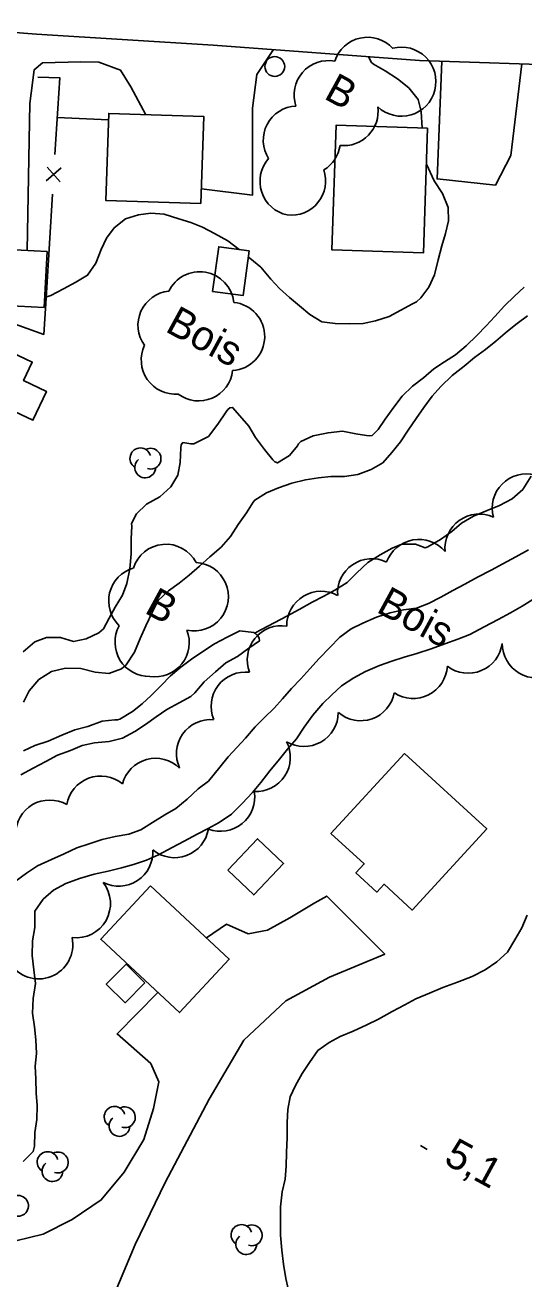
# Model space of a CAD drawing. Extents: x 219136 to 222520, y 5421589 to 5424530.
# Drawn here: x 220522.5 to 220572.9, y 5423020 to 5423146.8 of the extents above; entities that cross this region are included whole.
import ezdxf

# ---------------------------------------------------------------- set-up
doc = ezdxf.new("R2010")
doc.units = 0
for name, color, linetype in [('Level 19', 7, 'Continuous'), ('Level 2', 7, 'Continuous'), ('Level 21', 7, 'Continuous'), ('Level 3', 7, 'Continuous'), ('Level 31', 7, 'Continuous'), ('Level 36', 7, 'Continuous'), ('Level 37', 7, 'Continuous'), ('Level 4', 7, 'Continuous'), ('Level 44', 7, 'Continuous')]:
    doc.layers.add(name, color=color, linetype=linetype)

msp = doc.modelspace()

# ---------------------------------------------------------------- linework, layer by layer
at = {"layer": 'Level 19'}
for points in [[(220547.62, 5423144.32), (220545.93, 5423141.79), (220545.5, 5423138.39), (220545.49, 5423129.59), (220540.33, 5423130.25)], [(220534.72, 5423137.73), (220533.19, 5423140.56), (220532.17, 5423142.24), (220529.98, 5423143.04), (220528.15, 5423143.07), (220524.26, 5423142.96), (220523.44, 5423142.27), (220523, 5423138.85), (220522.72, 5423123.99)], [(220572.71, 5423142.86), (220571.61, 5423133.61), (220570.05, 5423130.61), (220564.15, 5423131.24), (220564.63, 5423143.14)], [(220540.85, 5423054.5), (220542.86, 5423055.9), (220545.05, 5423054.9), (220547, 5423055.28), (220549.27, 5423056.52), (220551.79, 5423058.06), (220553, 5423058.73), (220558.86, 5423052.86), (220553.28, 5423050.52), (220548.87, 5423048.15), (220544.61, 5423044.17), (220541.11, 5423038.19), (220536.68, 5423029.77), (220533.63, 5423023.52), (220528.9, 5423012.18), (220527.64, 5423007.25), (220526.15, 5423003.44)], [(220457.87, 5423024.76), (220462.92, 5423021.21), (220467.93, 5423019.2), (220473.92, 5423019.2), (220485.81, 5423020.35), (220499.43, 5423021.39), (220509.79, 5423022.12), (220518.77, 5423023.19), (220524.32, 5423024.54), (220527.27, 5423026.02), (220530.21, 5423028.02), (220532.52, 5423030.82), (220534.5, 5423034.11), (220535.49, 5423037.26), (220536.04, 5423039.96), (220535.22, 5423041.82), (220531.81, 5423044.79), (220535.94, 5423048.99)]]:
    msp.add_lwpolyline(points, dxfattribs=at)
at = {"layer": 'Level 2'}
for points in [[(220557.22, 5423143.6), (220557.49, 5423143.04), (220557.72, 5423142.85), (220558.92, 5423142.16), (220560.17, 5423141.36), (220561.31, 5423140.44), (220562.23, 5423139.28), (220562.54, 5423138.05), (220562.66, 5423136.38)], [(220563.08, 5423132.74), (220563.87, 5423131.05), (220564.7, 5423129.77), (220565.29, 5423128.34), (220565.3, 5423127.01), (220565.01, 5423125.73), (220564.64, 5423124.46), (220564.28, 5423123.07), (220563.91, 5423121.54), (220563.33, 5423120.28), (220562.51, 5423119.23), (220562.06, 5423118.8), (220561.68, 5423118.6)], [(220544.14, 5423124.1), (220542.99, 5423124.99), (220541.64, 5423125.72), (220540.43, 5423126.37), (220539.25, 5423126.84), (220538.04, 5423127.19), (220536.58, 5423127.68), (220535.23, 5423127.79), (220533.98, 5423127.6), (220532.66, 5423127.19), (220531.52, 5423126.29), (220530.73, 5423125.26), (220530.19, 5423124.1), (220529.66, 5423122.73), (220528.82, 5423121.5), (220527.65, 5423120.79), (220526.39, 5423120.11), (220525.12, 5423119.45), (220524.5, 5423119.26)], [(220561.68, 5423118.6), (220560.49, 5423117.96), (220559.3, 5423117.32), (220557.94, 5423116.88), (220556.68, 5423116.62), (220555.31, 5423116.57), (220553.84, 5423116.62), (220552.51, 5423116.78), (220551.3, 5423117.52), (220550.26, 5423118.4), (220549.25, 5423119.26), (220548.23, 5423120.15), (220547.35, 5423121.1), (220546.33, 5423122.32), (220545.22, 5423123.22), (220545.07, 5423123.34)], [(220572.97, 5423120.28), (220571.98, 5423119.38), (220570.97, 5423118.41), (220569.99, 5423117.33), (220569.11, 5423116.37), (220568.19, 5423115.42), (220567.11, 5423114.37), (220566.03, 5423113.46), (220564.89, 5423112.73), (220563.84, 5423112.05), (220562.79, 5423111.14), (220561.68, 5423110.3), (220560.64, 5423109.27), (220559.78, 5423108.16), (220558.91, 5423106.96), (220558.21, 5423105.9), (220557.59, 5423105.31), (220557.3, 5423105.27), (220557.03, 5423105.31), (220555.94, 5423105.47), (220554.58, 5423105.73), (220553.14, 5423105.58), (220551.62, 5423105.27), (220550.37, 5423104.69), (220550.16, 5423104.47), (220550.03, 5423104.24), (220549.23, 5423103.26), (220548.01, 5423102.52), (220547.75, 5423102.65), (220547.54, 5423102.83), (220546.71, 5423103.88), (220545.81, 5423105.09), (220545.12, 5423106.25), (220544.23, 5423107.28), (220543.49, 5423108.13), (220543.21, 5423108.1), (220543.02, 5423107.91), (220542.85, 5423107.69), (220541.99, 5423106.45), (220541.04, 5423105.21), (220539.56, 5423104.44), (220539.27, 5423104.45), (220538.47, 5423104.58), (220538.29, 5423104.35), (220538.25, 5423104.06)], [(220573.28, 5423117.41), (220572.26, 5423116.61), (220571.26, 5423115.84), (220570.1, 5423114.85), (220569.05, 5423114), (220567.95, 5423113.18), (220566.89, 5423112.3), (220565.67, 5423111.35), (220564.53, 5423110.26), (220563.67, 5423109.28), (220562.8, 5423108.12), (220562.05, 5423107.03), (220561.22, 5423105.85), (220560.45, 5423104.67), (220559.59, 5423103.57), (220558.66, 5423102.54), (220557.5, 5423101.86), (220556.15, 5423101.35), (220554.81, 5423101.14), (220553.41, 5423101.15), (220552.17, 5423101.03), (220550.85, 5423100.8), (220549.49, 5423100.48), (220548.14, 5423100), (220546.9, 5423099.49), (220545.73, 5423098.77), (220545.58, 5423098.54), (220544.9, 5423097.48), (220544.04, 5423096.3), (220543.26, 5423095.09), (220542.32, 5423093.99), (220541.19, 5423093.03), (220540.15, 5423092.09), (220539.1, 5423091.18), (220538.08, 5423090.38), (220536.99, 5423089.58), (220535.96, 5423088.62), (220535.35, 5423087.39), (220534.72, 5423086.04), (220534.14, 5423084.76), (220533.57, 5423083.38), (220532.74, 5423082.1), (220532.25, 5423081.69), (220530.99, 5423081.25), (220529.59, 5423081.38), (220528.13, 5423081.73), (220526.6, 5423081.79), (220525.17, 5423081.45), (220523.89, 5423080.62)], [(220538.25, 5423104.06), (220538.2, 5423102.56), (220537.94, 5423101.29), (220537.24, 5423100.12), (220536.14, 5423099.08), (220534.79, 5423098.34), (220533.78, 5423097.37), (220533.28, 5423096.39), (220533.29, 5423096.12), (220533.23, 5423094.84), (220533.22, 5423093.33), (220533.1, 5423091.83), (220532.81, 5423090.34), (220532.34, 5423089.15), (220531.63, 5423087.93), (220531.01, 5423086.83), (220530.43, 5423085.75), (220529.98, 5423085.36), (220528.7, 5423084.75), (220527.4, 5423084.48), (220526.08, 5423084.86), (220524.69, 5423084.88), (220523.5, 5423084.44), (220522.31, 5423083.41)], [(220521.51, 5423060.19), (220522.64, 5423061.05), (220523.77, 5423061.78), (220525.18, 5423062.44), (220526.45, 5423062.99), (220527.75, 5423063.61), (220528.97, 5423064.02), (220530.3, 5423064.44), (220531.61, 5423064.75), (220532.98, 5423064.98), (220534.21, 5423065.42), (220535.4, 5423066.16), (220536.64, 5423066.93), (220537.76, 5423067.57), (220538.9, 5423068.52), (220540.02, 5423069.59), (220541.05, 5423070.35), (220542.19, 5423071.78), (220543.04, 5423072.81), (220543.95, 5423073.78), (220544.8, 5423074.7), (220545.78, 5423075.84), (220546.71, 5423076.79), (220547.69, 5423077.72), (220548.52, 5423078.69), (220549.45, 5423079.71), (220550.38, 5423080.69), (220551.3, 5423081.72), (220552.22, 5423082.75), (220553.28, 5423083.83), (220554.32, 5423084.92), (220555.47, 5423085.76), (220556.65, 5423086.33), (220558.02, 5423086.92), (220559.4, 5423087.36), (220560.77, 5423087.66), (220562.08, 5423087.85), (220563.29, 5423088.3), (220564.54, 5423088.96), (220565.76, 5423089.61), (220566.95, 5423090.25), (220568.25, 5423090.96), (220569.62, 5423091.69), (220570.81, 5423092.33), (220572.11, 5423093.03), (220573.41, 5423093.75)], [(220568.92, 5423085.94), (220570.33, 5423086.7), (220571.58, 5423087.38), (220572.76, 5423088.04), (220574.09, 5423088.88)], [(220522.33, 5423031.91), (220523.31, 5423032.9), (220523.46, 5423033.46), (220523.49, 5423034.84), (220523.68, 5423036.13), (220523.73, 5423037.57), (220523.63, 5423038.82), (220523.6, 5423040.26), (220523.54, 5423041.55), (220523.65, 5423042.83), (220523.58, 5423044.21), (220523.45, 5423045.52), (220523.27, 5423046.89), (220523.32, 5423048.37), (220523.55, 5423049.89), (220523.41, 5423051.29), (220523.22, 5423052.72), (220523.27, 5423054.2), (220523.51, 5423055.57), (220523.49, 5423056.42), (220523.48, 5423057.22), (220524.33, 5423058.41), (220525.37, 5423059.34), (220526.64, 5423060.01), (220528.01, 5423060.51), (220529.5, 5423060.94), (220530.92, 5423061.26), (220532.26, 5423061.6), (220533.47, 5423061.94), (220534.78, 5423062.36), (220536.01, 5423062.89), (220537.38, 5423063.63), (220538.58, 5423064.28), (220539.89, 5423064.98), (220541.01, 5423065.58), (220542.13, 5423066.18), (220543.36, 5423067.01), (220544.46, 5423068.08), (220545.49, 5423069.21), (220546.35, 5423070.22), (220547.26, 5423071.39), (220548.21, 5423072.58), (220549.05, 5423073.59), (220549.96, 5423074.64), (220550.71, 5423075.8), (220551.61, 5423077.03), (220552.61, 5423078.19), (220553.52, 5423079.08), (220554.49, 5423079.98), (220555.73, 5423080.79), (220556.92, 5423081.43), (220558.34, 5423082.06), (220559.58, 5423082.48), (220560.84, 5423082.87), (220562.1, 5423083.24), (220563.55, 5423083.73), (220564.95, 5423084.24), (220566.24, 5423084.69), (220567.46, 5423085.17), (220568.92, 5423085.94)], [(220523.89, 5423080.62), (220522.93, 5423079.47), (220522.34, 5423078.33)], [(220573.26, 5423056.79), (220572.73, 5423055.52), (220572.02, 5423054.3), (220571.28, 5423053.05), (220570.2, 5423052.07), (220569.01, 5423051.28), (220567.7, 5423050.59), (220566.21, 5423050.04), (220564.75, 5423049.48), (220563.4, 5423048.9), (220562.02, 5423048.34), (220560.9, 5423047.75), (220559.61, 5423047.05), (220558.22, 5423046.28), (220557.06, 5423045.71), (220555.66, 5423045.09), (220554.37, 5423044.55), (220553.24, 5423043.93), (220552.11, 5423043.12), (220551.26, 5423041.92), (220550.52, 5423040.8), (220549.85, 5423039.59), (220549.3, 5423038.45), (220549.06, 5423037.15)], [(220549.06, 5423037.15), (220548.99, 5423035.83), (220549, 5423034.33), (220548.94, 5423032.82), (220548.9, 5423031.44), (220548.8, 5423030.11), (220548.51, 5423028.82), (220548.32, 5423027.33), (220548.33, 5423025.85), (220548.32, 5423024.46), (220548.45, 5423022.93), (220548.62, 5423021.52), (220548.88, 5423020.08), (220549.21, 5423018.57)]]:
    msp.add_lwpolyline(points, dxfattribs=at)
at = {"layer": 'Level 21'}
msp.add_lwpolyline([(220595.78, 5423142.32), (220587.48, 5423142.64), (220578.53, 5423142.66), (220562.37, 5423143.22), (220541.52, 5423144.77), (220523.65, 5423145.87), (220511.93, 5423146.79), (220506.04, 5423146.14), (220502.22, 5423144.49), (220498.38, 5423141.58), (220495.91, 5423137.1), (220483.71, 5423103.12), (220471.88, 5423067.02), (220455.93, 5423018.9), (220442.13, 5422979.2), (220434.81, 5422959.19)], dxfattribs=at)
at = {"layer": 'Level 3'}
msp.add_line((220562.47, 5423033.5), (220563.17, 5423033.12), dxfattribs=at)
at = {"layer": 'Level 31'}
for points in [[(220540.28, 5423128.74), (220530.66, 5423129.07), (220530.96, 5423137.86), (220540.58, 5423137.54)], [(220563.2, 5423136.36), (220562.78, 5423123.76), (220553.53, 5423124.06), (220553.94, 5423136.66)], [(220524.45, 5423118.25), (220517.85, 5423118.59), (220518.14, 5423124.23), (220524.74, 5423123.89)], [(220545.15, 5423123.96), (220544.54, 5423119.45), (220541.47, 5423119.87), (220542.08, 5423124.38)], [(220518.23, 5423115.08), (220523.23, 5423112.72), (220522.35, 5423110.84), (220524.67, 5423109.75), (220523.3, 5423106.84), (220515.97, 5423110.29)], [(220560.86, 5423073.16), (220569.18, 5423065.53), (220561.65, 5423057.32), (220558.79, 5423059.93), (220558.06, 5423059.13), (220555.95, 5423061.07), (220556.79, 5423061.99), (220553.43, 5423065.06)], [(220543.01, 5423061.35), (220546.01, 5423064.52), (220548.64, 5423062.03), (220545.63, 5423058.85)], [(220535.18, 5423059.78), (220543.15, 5423052.36), (220538.12, 5423046.96), (220530.15, 5423054.37)], [(220534.61, 5423049.97), (220532.62, 5423047.95), (220530.72, 5423049.82), (220532.71, 5423051.84)]]:
    msp.add_lwpolyline(points, close=True, dxfattribs=at)
at = {"layer": 'Level 36'}
msp.add_circle((220547.75, 5423142.6), 1, dxfattribs=at)
at = {"layer": 'Level 37'}
for p, q in [((220524.65, 5423131.03), (220526.15, 5423132.35)), ((220524.74, 5423132.44), (220526.07, 5423130.94))]:
    msp.add_line(p, q, dxfattribs=at)
for points in [[(220523.8, 5423141.51), (220526.01, 5423141.46), (220525.53, 5423133.69)], [(220525.76, 5423137.45), (220530.94, 5423137.22)], [(220525.28, 5423129.69), (220524.66, 5423119.71)], [(220524.66, 5423119.71), (220524.4, 5423115.51), (220518.95, 5423117.46)]]:
    msp.add_lwpolyline(points, dxfattribs=at)
at = {"layer": 'Level 4'}
for points in [[(220545.73, 5423085.31), (220546.22, 5423085.58), (220546.47, 5423085.71), (220547.69, 5423086.37), (220549.02, 5423087.08), (220550.2, 5423087.72), (220551.54, 5423088.44), (220552.7, 5423089.06), (220553.81, 5423089.66), (220555.05, 5423090.42), (220556.04, 5423091.42), (220557.15, 5423092.46), (220558.39, 5423093.24), (220559.63, 5423093.91), (220560.59, 5423094.32), (220561.98, 5423094.32), (220562.24, 5423094.2), (220562.94, 5423093.93), (220563.22, 5423094.04), (220564.5, 5423094.77), (220565.64, 5423095.59), (220566.61, 5423096.44), (220567.84, 5423097.13), (220569.23, 5423097.7), (220570.48, 5423098.22), (220571.74, 5423098.9), (220572.81, 5423099.84), (220573.66, 5423101.19)], [(220522.08, 5423070.98), (220523.32, 5423071.65), (220524.61, 5423072.34), (220525.79, 5423072.97), (220527.11, 5423073.45), (220528.27, 5423073.97), (220529.54, 5423074.21), (220531, 5423074.36), (220532.36, 5423074.7), (220533.61, 5423075.37), (220534.69, 5423076.08), (220535.76, 5423076.86), (220536.83, 5423077.6), (220538.07, 5423078.26), (220539.27, 5423078.92), (220539.66, 5423079.27), (220540.61, 5423080.38), (220541.75, 5423081.4), (220542.8, 5423082.31), (220543.99, 5423082.95), (220545.14, 5423083.81), (220546.2, 5423084.53), (220546.17, 5423084.8), (220546.04, 5423085.04), (220545.85, 5423085.26), (220545.73, 5423085.31)], [(220545.73, 5423085.31), (220545.62, 5423085.37), (220544.23, 5423085.56), (220542.93, 5423084.91), (220541.66, 5423084.23), (220540.37, 5423083.39), (220539.33, 5423082.68), (220538.26, 5423081.86), (220537.21, 5423081), (220536.26, 5423080.01), (220535.27, 5423079.02), (220534.35, 5423078.16), (220533.37, 5423077.38), (220532.09, 5423076.63), (220531.84, 5423076.56), (220531.59, 5423076.55), (220530.3, 5423076.41), (220528.86, 5423075.88), (220527.54, 5423075.54), (220526.23, 5423075.01), (220524.83, 5423074.41), (220523.49, 5423073.97), (220522.34, 5423073.4)]]:
    msp.add_lwpolyline(points, dxfattribs=at)
at = {"layer": 'Level 44'}
for centre, radius, start, end in [((220557.12, 5423142.1), 3.46, 42.4845, 162.4845), ((220560.57, 5423141.1), 3.46, 345.0097, 105.0097), ((220553.16, 5423139.74), 3.46, 79.0873, 199.0873), ((220560.56, 5423141.03), 3.46, 226.1916, 346.1916), ((220550.04, 5423135.15), 3.46, 92.5245, 212.5245), ((220554.73, 5423138.06), 3.46, 263.8183, 7.7827), ((220550.93, 5423135.12), 3.46, 301.0084, 351.55), ((220549.71, 5423130.99), 3.46, 138.3978, 258.3978), ((220549.43, 5423131.03), 3.46, 263.0586, 18.8824), ((220540.16, 5423118.39), 3.46, 6.1066, 154.5128), ((220537.38, 5423116.44), 3.46, 95.8225, 215.8225), ((220543.27, 5423115.31), 3.46, 273.5874, 84.5297), ((220537.71, 5423112.93), 3.46, 154.6227, 274.6227), ((220540.05, 5423112.25), 3.46, 233.4052, 353.4052), ((220534.16, 5423102.99), 1.05, 14.9746, 237.6589), ((220535.2, 5423102.95), 1.05, 252.1531, 117.8417), ((220534.65, 5423102.07), 1.05, 130.3069, 357.764), ((220573.19, 5423097.96), 3.46, 75.4336, 195.4336), ((220568.41, 5423093.89), 3.46, 65.4367, 185.4367), ((220536.75, 5423090.84), 3.46, 27.8416, 162.4118), ((220562.31, 5423091.33), 3.46, 40.101, 160.101), ((220539.6, 5423089), 3.46, 257.9128, 86.5679), ((220557.56, 5423089.38), 3.46, 64.4912, 184.4912), ((220534.42, 5423088.57), 3.46, 106.2866, 226.2866), ((220552.42, 5423086.09), 3.46, 60.8975, 180.8975), ((220535.06, 5423084.39), 3.46, 151.2053, 271.2053), ((220548.43, 5423082.61), 3.46, 81.1774, 201.1774), ((220535.65, 5423084.36), 3.46, 261.3635, 21.3635), ((220567.3, 5423084.72), 3.46, 232.5539, 352.5539), ((220574.2, 5423084.25), 3.46, 179.6383, 299.6383), ((220544.77, 5423077.92), 3.46, 82.8657, 202.8657), ((220561.74, 5423082.17), 3.46, 236.6456, 356.6456), ((220556.43, 5423079.92), 3.46, 229.371, 349.371), ((220550.71, 5423077.32), 3.46, 239.3948, 359.3948), ((220541.27, 5423073.12), 3.46, 85.0031, 205.0032), ((220545.86, 5423072.77), 3.46, 267.0062, 27.0062), ((220535.7, 5423069.2), 3.46, 45.3001, 165.3001), ((220530.14, 5423067.41), 3.46, 50.4304, 170.4304), ((220525, 5423064.98), 3.46, 60.0495, 180.0495), ((220542.26, 5423068.74), 3.46, 249.3871, 9.3871), ((220537.62, 5423066.07), 3.46, 230.6384, 350.6384), ((220531.97, 5423063.19), 3.46, 243.276, 3.276), ((220527.68, 5423057.97), 3.46, 263.1506, 37.9125), ((220523.87, 5423053.82), 3.46, 211.5911, 11.824), ((220531.56, 5423036.41), 1.05, 14.9746, 237.6589), ((220532.6, 5423036.37), 1.05, 252.1531, 117.8417), ((220532.05, 5423035.49), 1.05, 130.3069, 357.764), ((220524.78, 5423031.84), 1.05, 14.9746, 237.6589), ((220525.82, 5423031.8), 1.05, 252.1531, 117.8417), ((220525.27, 5423030.92), 1.05, 130.3069, 357.764), ((220521.8, 5423027.41), 1.05, 252.1531, 117.8417), ((220544.38, 5423024.47), 1.05, 14.9746, 237.6589), ((220545.42, 5423024.43), 1.05, 252.1531, 117.8417), ((220544.87, 5423023.55), 1.05, 130.3069, 357.764)]:
    msp.add_arc(centre, radius, start, end, dxfattribs=at)

# ---------------------------------------------------------------- texts
at = {"layer": 'Level 3'}
msp.add_text('5,1', height=3, rotation=331.383, dxfattribs=at).set_placement((220564.71, 5423031.76))
at = {"layer": 'Level 44'}
for s, p in [('B', (220552.6, 5423139.42)), ('Bois', (220536.56, 5423115.88)), ('B', (220534.46, 5423087.42)), ('Bois', (220557.9, 5423087.51))]:
    msp.add_text(s, height=3, rotation=331.3547, dxfattribs=at).set_placement(p)

doc.saveas('drawing.dxf')
